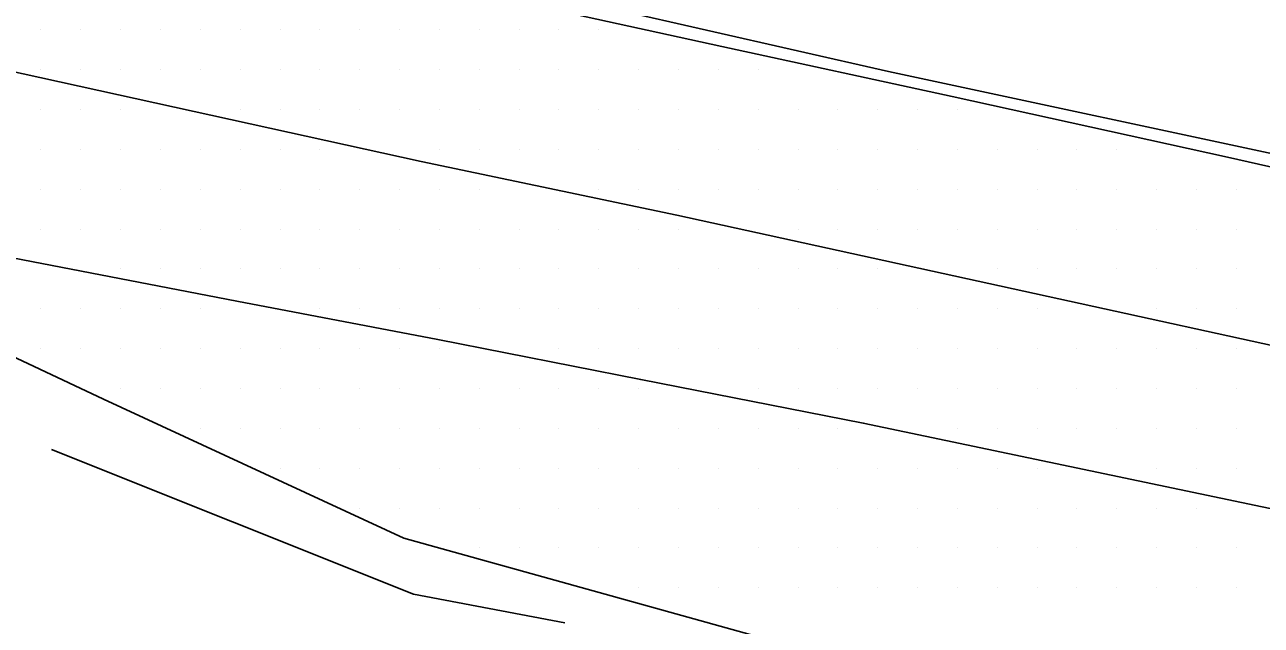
# Model space of a CAD drawing. Extents: x 1762120 to 1766775, y 709485 to 712965.
# Drawn here: x 1763545.2 to 1763622.8, y 712443.9 to 712481.6 of the extents above; entities that cross this region are included whole.
import ezdxf

# ---------------------------------------------------------------- set-up
doc = ezdxf.new("R2010")
doc.units = 0
for name, color, linetype in [('Exist DTM Scan Elevation Point', 7, 'Continuous'), ('Exist Roads EOP', 7, 'Continuous'), ('Exist Roads EOT', 7, 'Continuous'), ('PH Exist DTM Breakline', 7, 'Continuous')]:
    doc.layers.add(name, color=color, linetype=linetype)

msp = doc.modelspace()

# ---------------------------------------------------------------- linework, layer by layer
at = {"layer": 'Exist DTM Scan Elevation Point'}
for p, q in [((1763546.25, 712481.25), (1763546.25, 712481.25)), ((1763548.75, 712481.25), (1763548.75, 712481.25)), ((1763551.25, 712481.25), (1763551.25, 712481.25)), ((1763553.75, 712481.25), (1763553.75, 712481.25)), ((1763556.25, 712481.25), (1763556.25, 712481.25)), ((1763558.75, 712481.25), (1763558.75, 712481.25)), ((1763561.25, 712481.25), (1763561.25, 712481.25)), ((1763563.75, 712481.25), (1763563.75, 712481.25)), ((1763566.25, 712481.25), (1763566.25, 712481.25)), ((1763568.75, 712481.25), (1763568.75, 712481.25)), ((1763571.25, 712481.25), (1763571.25, 712481.25)), ((1763573.75, 712481.25), (1763573.75, 712481.25)), ((1763576.25, 712481.25), (1763576.25, 712481.25)), ((1763578.75, 712481.25), (1763578.75, 712481.25)), ((1763581.25, 712481.25), (1763581.25, 712481.25)), ((1763546.25, 712478.75), (1763546.25, 712478.75)), ((1763548.75, 712478.75), (1763548.75, 712478.75)), ((1763551.25, 712478.75), (1763551.25, 712478.75)), ((1763553.75, 712478.75), (1763553.75, 712478.75)), ((1763556.25, 712478.75), (1763556.25, 712478.75)), ((1763558.75, 712478.75), (1763558.75, 712478.75)), ((1763561.25, 712478.75), (1763561.25, 712478.75)), ((1763563.75, 712478.75), (1763563.75, 712478.75)), ((1763566.25, 712478.75), (1763566.25, 712478.75)), ((1763568.75, 712478.75), (1763568.75, 712478.75)), ((1763571.25, 712478.75), (1763571.25, 712478.75)), ((1763573.75, 712478.75), (1763573.75, 712478.75)), ((1763576.25, 712478.75), (1763576.25, 712478.75)), ((1763578.75, 712478.75), (1763578.75, 712478.75)), ((1763581.25, 712478.75), (1763581.25, 712478.75)), ((1763583.75, 712478.75), (1763583.75, 712478.75)), ((1763586.25, 712478.75), (1763586.25, 712478.75)), ((1763588.75, 712478.75), (1763588.75, 712478.75)), ((1763591.25, 712478.75), (1763591.25, 712478.75)), ((1763546.25, 712476.25), (1763546.25, 712476.25)), ((1763548.75, 712476.25), (1763548.75, 712476.25)), ((1763551.25, 712476.25), (1763551.25, 712476.25)), ((1763558.75, 712476.25), (1763558.75, 712476.25)), ((1763561.25, 712476.25), (1763561.25, 712476.25)), ((1763563.75, 712476.25), (1763563.75, 712476.25)), ((1763566.25, 712476.25), (1763566.25, 712476.25)), ((1763568.75, 712476.25), (1763568.75, 712476.25)), ((1763571.25, 712476.25), (1763571.25, 712476.25)), ((1763573.75, 712476.25), (1763573.75, 712476.25)), ((1763576.25, 712476.25), (1763576.25, 712476.25)), ((1763578.75, 712476.25), (1763578.75, 712476.25)), ((1763581.25, 712476.25), (1763581.25, 712476.25)), ((1763583.75, 712476.25), (1763583.75, 712476.25)), ((1763586.25, 712476.25), (1763586.25, 712476.25)), ((1763588.75, 712476.25), (1763588.75, 712476.25)), ((1763591.25, 712476.25), (1763591.25, 712476.25)), ((1763593.75, 712476.25), (1763593.75, 712476.25)), ((1763596.25, 712476.25), (1763596.25, 712476.25)), ((1763598.75, 712476.25), (1763598.75, 712476.25)), ((1763601.25, 712476.25), (1763601.25, 712476.25)), ((1763603.75, 712476.25), (1763603.75, 712476.25)), ((1763546.25, 712473.75), (1763546.25, 712473.75)), ((1763548.75, 712473.75), (1763548.75, 712473.75)), ((1763551.25, 712473.75), (1763551.25, 712473.75)), ((1763553.75, 712473.75), (1763553.75, 712473.75)), ((1763556.25, 712473.75), (1763556.25, 712473.75)), ((1763558.75, 712473.75), (1763558.75, 712473.75)), ((1763561.25, 712473.75), (1763561.25, 712473.75)), ((1763563.75, 712473.75), (1763563.75, 712473.75)), ((1763571.25, 712473.75), (1763571.25, 712473.75)), ((1763573.75, 712473.75), (1763573.75, 712473.75)), ((1763576.25, 712473.75), (1763576.25, 712473.75)), ((1763578.75, 712473.75), (1763578.75, 712473.75)), ((1763581.25, 712473.75), (1763581.25, 712473.75)), ((1763583.75, 712473.75), (1763583.75, 712473.75)), ((1763586.25, 712473.75), (1763586.25, 712473.75)), ((1763588.75, 712473.75), (1763588.75, 712473.75)), ((1763591.25, 712473.75), (1763591.25, 712473.75)), ((1763593.75, 712473.75), (1763593.75, 712473.75)), ((1763596.25, 712473.75), (1763596.25, 712473.75)), ((1763598.75, 712473.75), (1763598.75, 712473.75)), ((1763601.25, 712473.75), (1763601.25, 712473.75)), ((1763603.75, 712473.75), (1763603.75, 712473.75)), ((1763606.25, 712473.75), (1763606.25, 712473.75)), ((1763608.75, 712473.75), (1763608.75, 712473.75)), ((1763611.25, 712473.75), (1763611.25, 712473.75)), ((1763613.75, 712473.75), (1763613.75, 712473.75)), ((1763546.25, 712471.25), (1763546.25, 712471.25)), ((1763548.75, 712471.25), (1763548.75, 712471.25)), ((1763551.25, 712471.25), (1763551.25, 712471.25)), ((1763553.75, 712471.25), (1763553.75, 712471.25)), ((1763556.25, 712471.25), (1763556.25, 712471.25)), ((1763558.75, 712471.25), (1763558.75, 712471.25)), ((1763561.25, 712471.25), (1763561.25, 712471.25)), ((1763563.75, 712471.25), (1763563.75, 712471.25)), ((1763566.25, 712471.25), (1763566.25, 712471.25)), ((1763568.75, 712471.25), (1763568.75, 712471.25)), ((1763571.25, 712471.25), (1763571.25, 712471.25)), ((1763573.75, 712471.25), (1763573.75, 712471.25)), ((1763581.25, 712471.25), (1763581.25, 712471.25)), ((1763583.75, 712471.25), (1763583.75, 712471.25)), ((1763586.25, 712471.25), (1763586.25, 712471.25)), ((1763588.75, 712471.25), (1763588.75, 712471.25)), ((1763591.25, 712471.25), (1763591.25, 712471.25)), ((1763593.75, 712471.25), (1763593.75, 712471.25)), ((1763596.25, 712471.25), (1763596.25, 712471.25)), ((1763598.75, 712471.25), (1763598.75, 712471.25)), ((1763601.25, 712471.25), (1763601.25, 712471.25)), ((1763603.75, 712471.25), (1763603.75, 712471.25)), ((1763606.25, 712471.25), (1763606.25, 712471.25)), ((1763608.75, 712471.25), (1763608.75, 712471.25)), ((1763611.25, 712471.25), (1763611.25, 712471.25)), ((1763613.75, 712471.25), (1763613.75, 712471.25)), ((1763616.25, 712471.25), (1763616.25, 712471.25)), ((1763618.75, 712471.25), (1763618.75, 712471.25)), ((1763621.25, 712471.25), (1763621.25, 712471.25)), ((1763546.25, 712468.75), (1763546.25, 712468.75)), ((1763548.75, 712468.75), (1763548.75, 712468.75)), ((1763551.25, 712468.75), (1763551.25, 712468.75)), ((1763553.75, 712468.75), (1763553.75, 712468.75)), ((1763556.25, 712468.75), (1763556.25, 712468.75)), ((1763558.75, 712468.75), (1763558.75, 712468.75)), ((1763561.25, 712468.75), (1763561.25, 712468.75)), ((1763563.75, 712468.75), (1763563.75, 712468.75)), ((1763566.25, 712468.75), (1763566.25, 712468.75)), ((1763568.75, 712468.75), (1763568.75, 712468.75)), ((1763571.25, 712468.75), (1763571.25, 712468.75)), ((1763573.75, 712468.75), (1763573.75, 712468.75)), ((1763576.25, 712468.75), (1763576.25, 712468.75)), ((1763578.75, 712468.75), (1763578.75, 712468.75)), ((1763581.25, 712468.75), (1763581.25, 712468.75)), ((1763583.75, 712468.75), (1763583.75, 712468.75)), ((1763586.25, 712468.75), (1763586.25, 712468.75)), ((1763593.75, 712468.75), (1763593.75, 712468.75)), ((1763596.25, 712468.75), (1763596.25, 712468.75)), ((1763598.75, 712468.75), (1763598.75, 712468.75)), ((1763601.25, 712468.75), (1763601.25, 712468.75)), ((1763603.75, 712468.75), (1763603.75, 712468.75)), ((1763606.25, 712468.75), (1763606.25, 712468.75)), ((1763608.75, 712468.75), (1763608.75, 712468.75)), ((1763611.25, 712468.75), (1763611.25, 712468.75)), ((1763613.75, 712468.75), (1763613.75, 712468.75)), ((1763616.25, 712468.75), (1763616.25, 712468.75)), ((1763618.75, 712468.75), (1763618.75, 712468.75)), ((1763621.25, 712468.75), (1763621.25, 712468.75)), ((1763551.25, 712466.25), (1763551.25, 712466.25)), ((1763553.75, 712466.25), (1763553.75, 712466.25)), ((1763556.25, 712466.25), (1763556.25, 712466.25)), ((1763558.75, 712466.25), (1763558.75, 712466.25)), ((1763561.25, 712466.25), (1763561.25, 712466.25)), ((1763563.75, 712466.25), (1763563.75, 712466.25)), ((1763566.25, 712466.25), (1763566.25, 712466.25)), ((1763568.75, 712466.25), (1763568.75, 712466.25)), ((1763571.25, 712466.25), (1763571.25, 712466.25)), ((1763573.75, 712466.25), (1763573.75, 712466.25)), ((1763576.25, 712466.25), (1763576.25, 712466.25)), ((1763578.75, 712466.25), (1763578.75, 712466.25)), ((1763581.25, 712466.25), (1763581.25, 712466.25)), ((1763583.75, 712466.25), (1763583.75, 712466.25)), ((1763586.25, 712466.25), (1763586.25, 712466.25)), ((1763588.75, 712466.25), (1763588.75, 712466.25)), ((1763591.25, 712466.25), (1763591.25, 712466.25)), ((1763593.75, 712466.25), (1763593.75, 712466.25)), ((1763596.25, 712466.25), (1763596.25, 712466.25)), ((1763598.75, 712466.25), (1763598.75, 712466.25)), ((1763606.25, 712466.25), (1763606.25, 712466.25)), ((1763608.75, 712466.25), (1763608.75, 712466.25)), ((1763611.25, 712466.25), (1763611.25, 712466.25)), ((1763613.75, 712466.25), (1763613.75, 712466.25)), ((1763616.25, 712466.25), (1763616.25, 712466.25)), ((1763618.75, 712466.25), (1763618.75, 712466.25)), ((1763621.25, 712466.25), (1763621.25, 712466.25)), ((1763546.25, 712463.75), (1763546.25, 712463.75)), ((1763548.75, 712463.75), (1763548.75, 712463.75)), ((1763551.25, 712463.75), (1763551.25, 712463.75)), ((1763553.75, 712463.75), (1763553.75, 712463.75)), ((1763556.25, 712463.75), (1763556.25, 712463.75)), ((1763563.75, 712463.75), (1763563.75, 712463.75)), ((1763566.25, 712463.75), (1763566.25, 712463.75)), ((1763568.75, 712463.75), (1763568.75, 712463.75)), ((1763571.25, 712463.75), (1763571.25, 712463.75)), ((1763573.75, 712463.75), (1763573.75, 712463.75)), ((1763576.25, 712463.75), (1763576.25, 712463.75)), ((1763578.75, 712463.75), (1763578.75, 712463.75)), ((1763581.25, 712463.75), (1763581.25, 712463.75)), ((1763583.75, 712463.75), (1763583.75, 712463.75)), ((1763586.25, 712463.75), (1763586.25, 712463.75)), ((1763588.75, 712463.75), (1763588.75, 712463.75)), ((1763591.25, 712463.75), (1763591.25, 712463.75)), ((1763593.75, 712463.75), (1763593.75, 712463.75)), ((1763596.25, 712463.75), (1763596.25, 712463.75)), ((1763598.75, 712463.75), (1763598.75, 712463.75)), ((1763601.25, 712463.75), (1763601.25, 712463.75)), ((1763603.75, 712463.75), (1763603.75, 712463.75)), ((1763606.25, 712463.75), (1763606.25, 712463.75)), ((1763608.75, 712463.75), (1763608.75, 712463.75)), ((1763616.25, 712463.75), (1763616.25, 712463.75)), ((1763618.75, 712463.75), (1763618.75, 712463.75)), ((1763621.25, 712463.75), (1763621.25, 712463.75)), ((1763546.25, 712461.25), (1763546.25, 712461.25)), ((1763548.75, 712461.25), (1763548.75, 712461.25)), ((1763551.25, 712461.25), (1763551.25, 712461.25)), ((1763553.75, 712461.25), (1763553.75, 712461.25)), ((1763556.25, 712461.25), (1763556.25, 712461.25)), ((1763558.75, 712461.25), (1763558.75, 712461.25)), ((1763561.25, 712461.25), (1763561.25, 712461.25)), ((1763563.75, 712461.25), (1763563.75, 712461.25)), ((1763566.25, 712461.25), (1763566.25, 712461.25)), ((1763568.75, 712461.25), (1763568.75, 712461.25)), ((1763571.25, 712461.25), (1763571.25, 712461.25)), ((1763578.75, 712461.25), (1763578.75, 712461.25)), ((1763581.25, 712461.25), (1763581.25, 712461.25)), ((1763583.75, 712461.25), (1763583.75, 712461.25)), ((1763586.25, 712461.25), (1763586.25, 712461.25)), ((1763588.75, 712461.25), (1763588.75, 712461.25)), ((1763591.25, 712461.25), (1763591.25, 712461.25)), ((1763593.75, 712461.25), (1763593.75, 712461.25)), ((1763596.25, 712461.25), (1763596.25, 712461.25)), ((1763598.75, 712461.25), (1763598.75, 712461.25)), ((1763601.25, 712461.25), (1763601.25, 712461.25)), ((1763603.75, 712461.25), (1763603.75, 712461.25)), ((1763606.25, 712461.25), (1763606.25, 712461.25)), ((1763608.75, 712461.25), (1763608.75, 712461.25)), ((1763611.25, 712461.25), (1763611.25, 712461.25)), ((1763613.75, 712461.25), (1763613.75, 712461.25)), ((1763616.25, 712461.25), (1763616.25, 712461.25)), ((1763618.75, 712461.25), (1763618.75, 712461.25)), ((1763621.25, 712461.25), (1763621.25, 712461.25)), ((1763551.25, 712458.75), (1763551.25, 712458.75)), ((1763553.75, 712458.75), (1763553.75, 712458.75)), ((1763556.25, 712458.75), (1763556.25, 712458.75)), ((1763558.75, 712458.75), (1763558.75, 712458.75)), ((1763561.25, 712458.75), (1763561.25, 712458.75)), ((1763563.75, 712458.75), (1763563.75, 712458.75)), ((1763566.25, 712458.75), (1763566.25, 712458.75)), ((1763568.75, 712458.75), (1763568.75, 712458.75)), ((1763571.25, 712458.75), (1763571.25, 712458.75)), ((1763573.75, 712458.75), (1763573.75, 712458.75)), ((1763576.25, 712458.75), (1763576.25, 712458.75)), ((1763578.75, 712458.75), (1763578.75, 712458.75)), ((1763581.25, 712458.75), (1763581.25, 712458.75)), ((1763583.75, 712458.75), (1763583.75, 712458.75)), ((1763591.25, 712458.75), (1763591.25, 712458.75)), ((1763593.75, 712458.75), (1763593.75, 712458.75)), ((1763596.25, 712458.75), (1763596.25, 712458.75)), ((1763598.75, 712458.75), (1763598.75, 712458.75)), ((1763601.25, 712458.75), (1763601.25, 712458.75)), ((1763603.75, 712458.75), (1763603.75, 712458.75)), ((1763606.25, 712458.75), (1763606.25, 712458.75)), ((1763608.75, 712458.75), (1763608.75, 712458.75)), ((1763611.25, 712458.75), (1763611.25, 712458.75)), ((1763613.75, 712458.75), (1763613.75, 712458.75)), ((1763616.25, 712458.75), (1763616.25, 712458.75)), ((1763618.75, 712458.75), (1763618.75, 712458.75)), ((1763621.25, 712458.75), (1763621.25, 712458.75)), ((1763556.25, 712456.25), (1763556.25, 712456.25)), ((1763558.75, 712456.25), (1763558.75, 712456.25)), ((1763561.25, 712456.25), (1763561.25, 712456.25)), ((1763563.75, 712456.25), (1763563.75, 712456.25)), ((1763566.25, 712456.25), (1763566.25, 712456.25)), ((1763568.75, 712456.25), (1763568.75, 712456.25)), ((1763571.25, 712456.25), (1763571.25, 712456.25)), ((1763573.75, 712456.25), (1763573.75, 712456.25)), ((1763576.25, 712456.25), (1763576.25, 712456.25)), ((1763578.75, 712456.25), (1763578.75, 712456.25)), ((1763581.25, 712456.25), (1763581.25, 712456.25)), ((1763583.75, 712456.25), (1763583.75, 712456.25)), ((1763586.25, 712456.25), (1763586.25, 712456.25)), ((1763588.75, 712456.25), (1763588.75, 712456.25)), ((1763591.25, 712456.25), (1763591.25, 712456.25)), ((1763593.75, 712456.25), (1763593.75, 712456.25)), ((1763596.25, 712456.25), (1763596.25, 712456.25)), ((1763603.75, 712456.25), (1763603.75, 712456.25)), ((1763606.25, 712456.25), (1763606.25, 712456.25)), ((1763608.75, 712456.25), (1763608.75, 712456.25)), ((1763611.25, 712456.25), (1763611.25, 712456.25)), ((1763613.75, 712456.25), (1763613.75, 712456.25)), ((1763616.25, 712456.25), (1763616.25, 712456.25)), ((1763618.75, 712456.25), (1763618.75, 712456.25)), ((1763621.25, 712456.25), (1763621.25, 712456.25)), ((1763561.25, 712453.75), (1763561.25, 712453.75)), ((1763563.75, 712453.75), (1763563.75, 712453.75)), ((1763566.25, 712453.75), (1763566.25, 712453.75)), ((1763568.75, 712453.75), (1763568.75, 712453.75)), ((1763571.25, 712453.75), (1763571.25, 712453.75)), ((1763573.75, 712453.75), (1763573.75, 712453.75)), ((1763576.25, 712453.75), (1763576.25, 712453.75)), ((1763578.75, 712453.75), (1763578.75, 712453.75)), ((1763581.25, 712453.75), (1763581.25, 712453.75)), ((1763583.75, 712453.75), (1763583.75, 712453.75)), ((1763586.25, 712453.75), (1763586.25, 712453.75)), ((1763588.75, 712453.75), (1763588.75, 712453.75)), ((1763591.25, 712453.75), (1763591.25, 712453.75)), ((1763593.75, 712453.75), (1763593.75, 712453.75)), ((1763596.25, 712453.75), (1763596.25, 712453.75)), ((1763598.75, 712453.75), (1763598.75, 712453.75)), ((1763601.25, 712453.75), (1763601.25, 712453.75)), ((1763603.75, 712453.75), (1763603.75, 712453.75)), ((1763606.25, 712453.75), (1763606.25, 712453.75)), ((1763608.75, 712453.75), (1763608.75, 712453.75)), ((1763616.25, 712453.75), (1763616.25, 712453.75)), ((1763618.75, 712453.75), (1763618.75, 712453.75)), ((1763621.25, 712453.75), (1763621.25, 712453.75)), ((1763566.25, 712451.25), (1763566.25, 712451.25)), ((1763568.75, 712451.25), (1763568.75, 712451.25)), ((1763571.25, 712451.25), (1763571.25, 712451.25)), ((1763573.75, 712451.25), (1763573.75, 712451.25)), ((1763576.25, 712451.25), (1763576.25, 712451.25)), ((1763578.75, 712451.25), (1763578.75, 712451.25)), ((1763581.25, 712451.25), (1763581.25, 712451.25)), ((1763583.75, 712451.25), (1763583.75, 712451.25)), ((1763586.25, 712451.25), (1763586.25, 712451.25)), ((1763588.75, 712451.25), (1763588.75, 712451.25)), ((1763591.25, 712451.25), (1763591.25, 712451.25)), ((1763593.75, 712451.25), (1763593.75, 712451.25)), ((1763596.25, 712451.25), (1763596.25, 712451.25)), ((1763598.75, 712451.25), (1763598.75, 712451.25)), ((1763601.25, 712451.25), (1763601.25, 712451.25)), ((1763603.75, 712451.25), (1763603.75, 712451.25)), ((1763606.25, 712451.25), (1763606.25, 712451.25)), ((1763608.75, 712451.25), (1763608.75, 712451.25)), ((1763611.25, 712451.25), (1763611.25, 712451.25)), ((1763613.75, 712451.25), (1763613.75, 712451.25)), ((1763616.25, 712451.25), (1763616.25, 712451.25)), ((1763618.75, 712451.25), (1763618.75, 712451.25)), ((1763573.75, 712448.75), (1763573.75, 712448.75)), ((1763576.25, 712448.75), (1763576.25, 712448.75)), ((1763578.75, 712448.75), (1763578.75, 712448.75)), ((1763581.25, 712448.75), (1763581.25, 712448.75)), ((1763583.75, 712448.75), (1763583.75, 712448.75)), ((1763586.25, 712448.75), (1763586.25, 712448.75)), ((1763588.75, 712448.75), (1763588.75, 712448.75)), ((1763591.25, 712448.75), (1763591.25, 712448.75)), ((1763593.75, 712448.75), (1763593.75, 712448.75)), ((1763596.25, 712448.75), (1763596.25, 712448.75)), ((1763598.75, 712448.75), (1763598.75, 712448.75)), ((1763601.25, 712448.75), (1763601.25, 712448.75)), ((1763603.75, 712448.75), (1763603.75, 712448.75)), ((1763606.25, 712448.75), (1763606.25, 712448.75)), ((1763608.75, 712448.75), (1763608.75, 712448.75)), ((1763611.25, 712448.75), (1763611.25, 712448.75)), ((1763613.75, 712448.75), (1763613.75, 712448.75)), ((1763616.25, 712448.75), (1763616.25, 712448.75)), ((1763618.75, 712448.75), (1763618.75, 712448.75)), ((1763621.25, 712448.75), (1763621.25, 712448.75)), ((1763583.75, 712446.25), (1763583.75, 712446.25)), ((1763586.25, 712446.25), (1763586.25, 712446.25)), ((1763588.75, 712446.25), (1763588.75, 712446.25)), ((1763591.25, 712446.25), (1763591.25, 712446.25)), ((1763593.75, 712446.25), (1763593.75, 712446.25)), ((1763596.25, 712446.25), (1763596.25, 712446.25)), ((1763598.75, 712446.25), (1763598.75, 712446.25)), ((1763601.25, 712446.25), (1763601.25, 712446.25)), ((1763603.75, 712446.25), (1763603.75, 712446.25)), ((1763606.25, 712446.25), (1763606.25, 712446.25)), ((1763608.75, 712446.25), (1763608.75, 712446.25)), ((1763611.25, 712446.25), (1763611.25, 712446.25)), ((1763613.75, 712446.25), (1763613.75, 712446.25)), ((1763616.25, 712446.25), (1763616.25, 712446.25)), ((1763618.75, 712446.25), (1763618.75, 712446.25)), ((1763621.25, 712446.25), (1763621.25, 712446.25))]:
    msp.add_line(p, q, dxfattribs=at)
at = {"layer": 'Exist Roads EOP'}
for points in [[(1763643.77, 712469.08), (1763626.18, 712472.9), (1763599.42, 712478.63), (1763576.58, 712483.84), (1763571.18, 712485.03), (1763551.88, 712489.01), (1763534.13, 712492.86), (1763518.9, 712496.72), (1763500.5, 712502.14), (1763491.03, 712504.88), (1763478.656, 712509.297), (1763462.81, 712513.89), (1763458.502, 712515.027), (1763451.12, 712516.94), (1763440.11, 712519.75), (1763420.99, 712524.32), (1763409.387, 712527.563), (1763408.929, 712525.659)], [(1763402.978, 712490.299), (1763402.57, 712488.349), (1763416.35, 712487.28), (1763437.97, 712483.29), (1763457.67, 712480.98), (1763482.94, 712477.06), (1763508.24, 712473.12), (1763519.18, 712470.84), (1763526.87, 712468.59), (1763535.65, 712464.92), (1763550.17, 712458.08), (1763569.02, 712449.37), (1763604.66, 712439.45), (1763611.76, 712436.53), (1763616.31, 712433.19), (1763618.93, 712430.13), (1763619.854, 712426.577)]]:
    msp.add_lwpolyline(points, dxfattribs=at)
at = {"layer": 'Exist Roads EOT'}
for points in [[(1763641.44, 712457.51), (1763610.11, 712464.37), (1763586.15, 712469.61), (1763570.11, 712472.98), (1763537.91, 712480.08), (1763522.15, 712483.97), (1763497.14, 712490.74), (1763477.41, 712496.05), (1763457.98, 712501.22), (1763441.15, 712505.41), (1763416.91, 712511.31), (1763393.66, 712516.74), (1763375.63, 712520.86), (1763349.91, 712526.4)], [(1763643.66, 712468.08), (1763620.69, 712473.26), (1763603.42, 712477.07), (1763588.97, 712480.2), (1763569.94, 712484.38), (1763558.25, 712487.06), (1763544.93, 712490.02), (1763536.73, 712492.05), (1763519.07, 712496.62), (1763501.14, 712501.29), (1763481.82, 712506.44), (1763471.77, 712509.18), (1763450.73, 712514.7), (1763436.96, 712518.41), (1763425.2, 712521.47), (1763415.71, 712523.9), (1763408.688, 712525.62)], [(1763502.94, 712474.46), (1763524.55, 712470.61), (1763532.99, 712469.13), (1763535.9, 712468.59), (1763558.55, 712464.22), (1763571.16, 712461.82), (1763583.88, 712459.31), (1763597.84, 712456.58), (1763630.65, 712449.7), (1763639.85, 712447.75)]]:
    msp.add_lwpolyline(points, dxfattribs=at)
at = {"layer": 'PH Exist DTM Breakline'}
msp.add_lwpolyline([(1763546.909, 712454.929), (1763569.622, 712445.852), (1763579.13, 712444.058)], dxfattribs=at)

doc.saveas('drawing.dxf')
